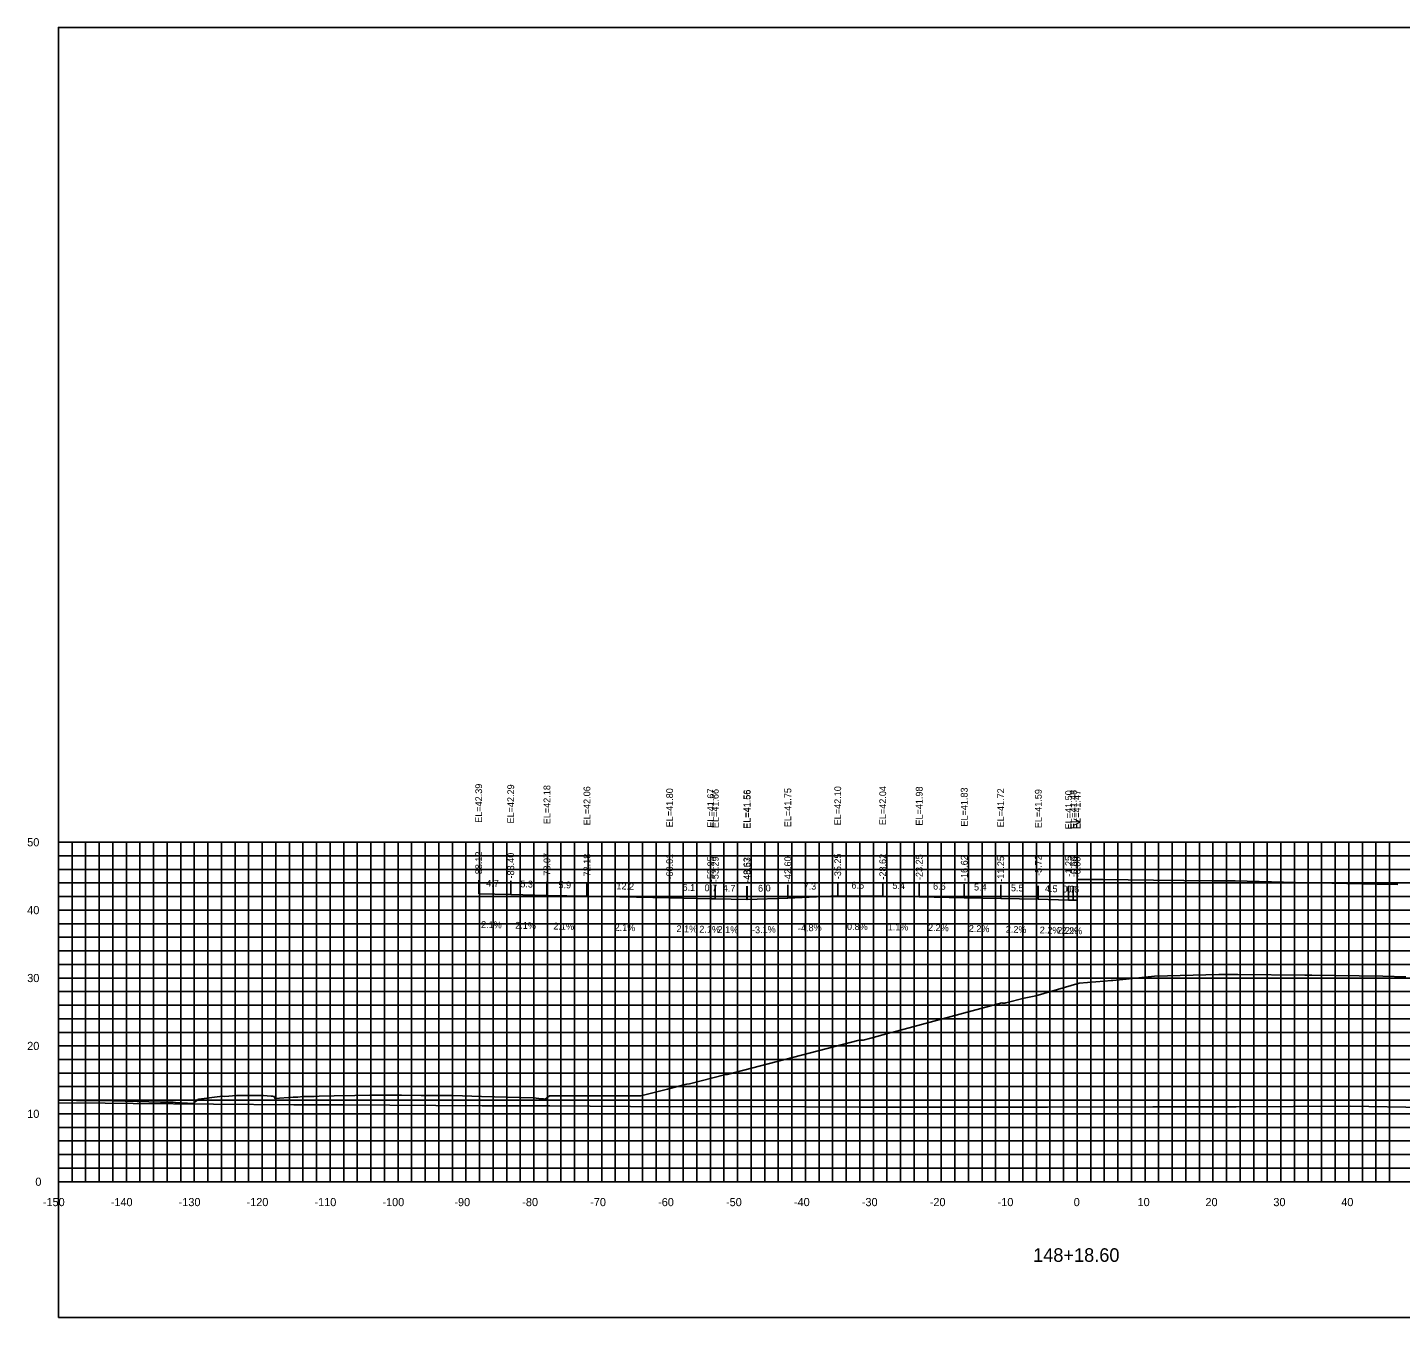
# Model space of a CAD drawing. Extents: x 1800880 to 1818864, y 245271 to 250560.
# Drawn here: x 1816325.8 to 1816528, y 247134.3 to 247324.3 of the extents above; entities that cross this region are included whole.
import ezdxf

# ---------------------------------------------------------------- set-up
doc = ezdxf.new("R2010")
doc.units = 0
for name, color, linetype in [('33', 7, 'Continuous'), ('ANNO-TXT', 7, 'Continuous'), ('AXIS', 7, 'Continuous'), ('CL-CNST', 7, 'Continuous'), ('DESIGN - DRAINAGE - Bridges', 7, 'Continuous'), ('Level 32', 7, 'Continuous'), ('Level 37', 7, 'Continuous'), ('Level 46', 7, 'Continuous'), ('Level 62', 7, 'Continuous'), ('SHT-BDR', 7, 'Continuous')]:
    doc.layers.add(name, color=color, linetype=linetype)

msp = doc.modelspace()

# ---------------------------------------------------------------- linework, layer by layer
at = {"layer": 'AXIS'}
msp.add_lwpolyline([(1816480.4, 247198.78), (1816480.72, 247198.78), (1816481.65, 247198.77), (1816484.21, 247198.76), (1816491.65, 247198.67), (1816500.58, 247198.57), (1816503.65, 247198.56), (1816512.58, 247198.36), (1816515.65, 247198.29), (1816524.58, 247198.1), (1816527.65, 247198.03)], dxfattribs=at)
at = {"layer": 'CL-CNST'}
msp.add_lwpolyline([(1816330.4, 247166.27), (1816330.66, 247166.27), (1816333.05, 247166.25), (1816338.51, 247166.18), (1816345.41, 247166.01), (1816345.71, 247166.01), (1816346.05, 247166), (1816346.41, 247165.99), (1816346.82, 247165.98), (1816347.27, 247165.97), (1816347.53, 247165.96), (1816347.63, 247165.96), (1816350.27, 247165.8), (1816350.52, 247166.04), (1816350.83, 247166.29), (1816350.88, 247166.37), (1816351.05, 247166.45), (1816351.08, 247166.45), (1816354.56, 247166.86), (1816354.92, 247166.8), (1816356.64, 247166.99), (1816356.8, 247166.99), (1816360.55, 247166.95), (1816360.58, 247166.95), (1816361.15, 247166.91), (1816361.74, 247166.89), (1816361.86, 247166.87), (1816361.88, 247166.86), (1816361.89, 247166.86), (1816361.92, 247166.85), (1816361.95, 247166.85), (1816362.01, 247166.84), (1816362.11, 247166.82), (1816362.21, 247166.8), (1816362.23, 247166.72), (1816362.25, 247166.64), (1816362.26, 247166.59), (1816362.26, 247166.57), (1816362.27, 247166.55), (1816362.27, 247166.53), (1816362.27, 247166.52), (1816364.96, 247166.71), (1816365.27, 247166.74), (1816365.63, 247166.73), (1816366.38, 247166.8), (1816368.04, 247166.84), (1816368.8, 247166.86), (1816371.01, 247166.9), (1816374.02, 247166.97), (1816376.24, 247167.01), (1816380.9, 247167), (1816383.8, 247166.99), (1816386.73, 247166.98), (1816388.33, 247166.97), (1816388.46, 247166.97), (1816392.69, 247166.84), (1816400.34, 247166.62), (1816400.72, 247166.58), (1816401.51, 247166.49), (1816401.71, 247166.47), (1816401.81, 247166.46), (1816401.86, 247166.45), (1816401.89, 247166.45), (1816401.92, 247166.45), (1816401.94, 247166.44), (1816401.95, 247166.44), (1816401.96, 247166.44), (1816401.97, 247166.44), (1816401.98, 247166.44), (1816401.98, 247166.44), (1816401.99, 247166.44), (1816401.99, 247166.44), (1816402, 247166.44), (1816402, 247166.44), (1816402, 247166.44), (1816402.01, 247166.44), (1816402.01, 247166.44), (1816402.01, 247166.44), (1816402.01, 247166.44), (1816402.02, 247166.44), (1816402.06, 247166.43), (1816402.64, 247166.89), (1816402.65, 247166.9), (1816402.72, 247166.92), (1816402.75, 247166.92), (1816404.68, 247166.92), (1816404.83, 247166.92), (1816415.69, 247166.93), (1816415.79, 247166.93), (1816416.18, 247166.93), (1816420.06, 247167.92), (1816422.68, 247168.6), (1816422.91, 247168.66), (1816423.31, 247168.68), (1816428.46, 247169.99), (1816428.85, 247170.08), (1816448.32, 247175.11), (1816448.35, 247175.11), (1816448.89, 247175.13), (1816450.01, 247175.43), (1816452.69, 247176.13), (1816453.1, 247176.24), (1816469.33, 247180.6), (1816469.44, 247180.59), (1816469.77, 247180.58), (1816469.88, 247180.61), (1816472.58, 247181.29), (1816474.3, 247181.67), (1816480.72, 247183.49), (1816484.39, 247183.8), (1816485.39, 247183.9), (1816485.68, 247183.91), (1816487.11, 247184.06), (1816489.47, 247184.31), (1816491.79, 247184.56), (1816501.28, 247184.77), (1816502.93, 247184.81), (1816504.06, 247184.79), (1816513.92, 247184.7), (1816514.98, 247184.69), (1816525.42, 247184.54), (1816528.82, 247184.42)], dxfattribs=at)
at = {"layer": 'DESIGN - DRAINAGE - Bridges'}
for p, q in [((1816330.34, 247204.27), (1816330.4, 247204.27)), ((1816330.4, 247154.27), (1816330.4, 247204.27)), ((1816330.34, 247194.27), (1816330.4, 247194.27)), ((1816330.34, 247184.27), (1816330.4, 247184.27)), ((1816330.34, 247174.27), (1816330.4, 247174.27)), ((1816330.34, 247164.27), (1816330.4, 247164.27)), ((1816330.34, 247154.27), (1816330.4, 247154.27)), ((1816330.4, 247154.27), (1816630.4, 247154.27)), ((1816330.4, 247154.21), (1816330.4, 247154.27)), ((1816340.4, 247154.21), (1816340.4, 247154.27)), ((1816350.4, 247154.21), (1816350.4, 247154.27)), ((1816360.4, 247154.21), (1816360.4, 247154.27)), ((1816370.4, 247154.21), (1816370.4, 247154.27)), ((1816380.4, 247154.21), (1816380.4, 247154.27)), ((1816390.4, 247154.21), (1816390.4, 247154.27)), ((1816400.4, 247154.21), (1816400.4, 247154.27)), ((1816410.4, 247154.21), (1816410.4, 247154.27)), ((1816420.4, 247154.21), (1816420.4, 247154.27)), ((1816430.4, 247154.21), (1816430.4, 247154.27)), ((1816440.4, 247154.21), (1816440.4, 247154.27)), ((1816450.4, 247154.21), (1816450.4, 247154.27)), ((1816460.4, 247154.21), (1816460.4, 247154.27)), ((1816470.4, 247154.21), (1816470.4, 247154.27)), ((1816480.4, 247154.21), (1816480.4, 247154.27)), ((1816490.4, 247154.21), (1816490.4, 247154.27)), ((1816500.4, 247154.21), (1816500.4, 247154.27)), ((1816510.4, 247154.21), (1816510.4, 247154.27)), ((1816520.4, 247154.21), (1816520.4, 247154.27))]:
    msp.add_line(p, q, dxfattribs=at)
at = {"layer": 'Level 37'}
for p, q in [((1816392.28, 247196.66), (1816392.28, 247198.66)), ((1816397, 247196.56), (1816397, 247198.56)), ((1816402.33, 247196.44), (1816402.33, 247198.44)), ((1816408.22, 247196.32), (1816408.22, 247198.32)), ((1816420.39, 247196.07), (1816420.39, 247198.07)), ((1816426.45, 247195.94), (1816426.45, 247197.94)), ((1816427.11, 247195.92), (1816427.11, 247197.92)), ((1816431.77, 247195.82), (1816431.77, 247197.82)), ((1816431.83, 247195.82), (1816431.83, 247197.82)), ((1816437.8, 247196.01), (1816437.8, 247198.01)), ((1816445.15, 247196.36), (1816445.15, 247198.36)), ((1816451.78, 247196.31), (1816451.78, 247198.31)), ((1816457.15, 247196.25), (1816457.15, 247198.25)), ((1816463.78, 247196.1), (1816463.78, 247198.1)), ((1816469.15, 247195.98), (1816469.15, 247197.98)), ((1816474.68, 247195.86), (1816474.68, 247197.86)), ((1816479.15, 247195.76), (1816479.15, 247197.76)), ((1816479.84, 247195.75), (1816479.84, 247197.75)), ((1816480.4, 247195.73), (1816480.4, 247197.73))]:
    msp.add_line(p, q, dxfattribs=at)
msp.add_lwpolyline([(1816330.4, 247134.27), (1816630.4, 247134.27), (1816630.4, 247324.27), (1816330.4, 247324.27)], close=True, dxfattribs=at)
at = {"layer": 'Level 46'}
for p, q in [((1816330.4, 247204.27), (1816630.4, 247204.27)), ((1816330.4, 247154.27), (1816330.4, 247204.27)), ((1816332.4, 247154.27), (1816332.4, 247204.27)), ((1816334.4, 247154.27), (1816334.4, 247204.27)), ((1816336.4, 247154.27), (1816336.4, 247204.27)), ((1816338.4, 247154.27), (1816338.4, 247204.27)), ((1816340.4, 247154.27), (1816340.4, 247204.27)), ((1816342.4, 247154.27), (1816342.4, 247204.27)), ((1816344.4, 247154.27), (1816344.4, 247204.27)), ((1816346.4, 247154.27), (1816346.4, 247204.27)), ((1816348.4, 247154.27), (1816348.4, 247204.27)), ((1816350.4, 247154.27), (1816350.4, 247204.27)), ((1816352.4, 247154.27), (1816352.4, 247204.27)), ((1816354.4, 247154.27), (1816354.4, 247204.27)), ((1816356.4, 247154.27), (1816356.4, 247204.27)), ((1816358.4, 247154.27), (1816358.4, 247204.27)), ((1816360.4, 247154.27), (1816360.4, 247204.27)), ((1816362.4, 247154.27), (1816362.4, 247204.27)), ((1816364.4, 247154.27), (1816364.4, 247204.27)), ((1816366.4, 247154.27), (1816366.4, 247204.27)), ((1816368.4, 247154.27), (1816368.4, 247204.27)), ((1816370.4, 247154.27), (1816370.4, 247204.27)), ((1816372.4, 247154.27), (1816372.4, 247204.27)), ((1816374.4, 247154.27), (1816374.4, 247204.27)), ((1816376.4, 247154.27), (1816376.4, 247204.27)), ((1816378.4, 247154.27), (1816378.4, 247204.27)), ((1816380.4, 247154.27), (1816380.4, 247204.27)), ((1816382.4, 247154.27), (1816382.4, 247204.27)), ((1816384.4, 247154.27), (1816384.4, 247204.27)), ((1816386.4, 247154.27), (1816386.4, 247204.27)), ((1816388.4, 247154.27), (1816388.4, 247204.27)), ((1816390.4, 247154.27), (1816390.4, 247204.27)), ((1816392.4, 247154.27), (1816392.4, 247204.27)), ((1816394.4, 247154.27), (1816394.4, 247204.27)), ((1816396.4, 247154.27), (1816396.4, 247204.27)), ((1816398.4, 247154.27), (1816398.4, 247204.27)), ((1816400.4, 247154.27), (1816400.4, 247204.27)), ((1816402.4, 247154.27), (1816402.4, 247204.27)), ((1816404.4, 247154.27), (1816404.4, 247204.27)), ((1816406.4, 247154.27), (1816406.4, 247204.27)), ((1816408.4, 247154.27), (1816408.4, 247204.27)), ((1816410.4, 247154.27), (1816410.4, 247204.27)), ((1816412.4, 247154.27), (1816412.4, 247204.27)), ((1816414.4, 247154.27), (1816414.4, 247204.27)), ((1816416.4, 247154.27), (1816416.4, 247204.27)), ((1816418.4, 247154.27), (1816418.4, 247204.27)), ((1816420.4, 247154.27), (1816420.4, 247204.27)), ((1816422.4, 247154.27), (1816422.4, 247204.27)), ((1816424.4, 247154.27), (1816424.4, 247204.27)), ((1816426.4, 247154.27), (1816426.4, 247204.27)), ((1816428.4, 247154.27), (1816428.4, 247204.27)), ((1816430.4, 247154.27), (1816430.4, 247204.27)), ((1816432.4, 247154.27), (1816432.4, 247204.27)), ((1816434.4, 247154.27), (1816434.4, 247204.27)), ((1816436.4, 247154.27), (1816436.4, 247204.27)), ((1816438.4, 247154.27), (1816438.4, 247204.27)), ((1816440.4, 247154.27), (1816440.4, 247204.27)), ((1816442.4, 247154.27), (1816442.4, 247204.27)), ((1816444.4, 247154.27), (1816444.4, 247204.27)), ((1816446.4, 247154.27), (1816446.4, 247204.27)), ((1816448.4, 247154.27), (1816448.4, 247204.27)), ((1816450.4, 247154.27), (1816450.4, 247204.27)), ((1816452.4, 247154.27), (1816452.4, 247204.27)), ((1816454.4, 247154.27), (1816454.4, 247204.27)), ((1816456.4, 247154.27), (1816456.4, 247204.27)), ((1816458.4, 247154.27), (1816458.4, 247204.27)), ((1816460.4, 247154.27), (1816460.4, 247204.27)), ((1816462.4, 247154.27), (1816462.4, 247204.27)), ((1816464.4, 247154.27), (1816464.4, 247204.27)), ((1816466.4, 247154.27), (1816466.4, 247204.27)), ((1816468.4, 247154.27), (1816468.4, 247204.27)), ((1816470.4, 247154.27), (1816470.4, 247204.27)), ((1816472.4, 247154.27), (1816472.4, 247204.27)), ((1816474.4, 247154.27), (1816474.4, 247204.27)), ((1816476.4, 247154.27), (1816476.4, 247204.27)), ((1816478.4, 247154.27), (1816478.4, 247204.27)), ((1816480.4, 247154.27), (1816480.4, 247204.27)), ((1816482.4, 247154.27), (1816482.4, 247204.27)), ((1816484.4, 247154.27), (1816484.4, 247204.27)), ((1816486.4, 247154.27), (1816486.4, 247204.27)), ((1816488.4, 247154.27), (1816488.4, 247204.27)), ((1816490.4, 247154.27), (1816490.4, 247204.27)), ((1816492.4, 247154.27), (1816492.4, 247204.27)), ((1816494.4, 247154.27), (1816494.4, 247204.27)), ((1816496.4, 247154.27), (1816496.4, 247204.27)), ((1816498.4, 247154.27), (1816498.4, 247204.27)), ((1816500.4, 247154.27), (1816500.4, 247204.27)), ((1816502.4, 247154.27), (1816502.4, 247204.27)), ((1816504.4, 247154.27), (1816504.4, 247204.27)), ((1816506.4, 247154.27), (1816506.4, 247204.27)), ((1816508.4, 247154.27), (1816508.4, 247204.27)), ((1816510.4, 247154.27), (1816510.4, 247204.27)), ((1816512.4, 247154.27), (1816512.4, 247204.27)), ((1816514.4, 247154.27), (1816514.4, 247204.27)), ((1816516.4, 247154.27), (1816516.4, 247204.27)), ((1816518.4, 247154.27), (1816518.4, 247204.27)), ((1816520.4, 247154.27), (1816520.4, 247204.27)), ((1816522.4, 247154.27), (1816522.4, 247204.27)), ((1816524.4, 247154.27), (1816524.4, 247204.27)), ((1816526.4, 247154.27), (1816526.4, 247204.27)), ((1816330.4, 247202.27), (1816630.4, 247202.27)), ((1816330.4, 247200.27), (1816630.4, 247200.27)), ((1816330.4, 247198.27), (1816630.4, 247198.27)), ((1816330.4, 247196.27), (1816630.4, 247196.27)), ((1816330.4, 247194.27), (1816630.4, 247194.27)), ((1816330.4, 247192.27), (1816630.4, 247192.27)), ((1816330.4, 247190.27), (1816630.4, 247190.27)), ((1816330.4, 247188.27), (1816630.4, 247188.27)), ((1816330.4, 247186.27), (1816630.4, 247186.27)), ((1816330.4, 247184.27), (1816630.4, 247184.27)), ((1816330.4, 247182.27), (1816630.4, 247182.27)), ((1816330.4, 247180.27), (1816630.4, 247180.27)), ((1816330.4, 247178.27), (1816630.4, 247178.27)), ((1816330.4, 247176.27), (1816630.4, 247176.27)), ((1816330.4, 247174.27), (1816630.4, 247174.27)), ((1816330.4, 247172.27), (1816630.4, 247172.27)), ((1816330.4, 247170.27), (1816630.4, 247170.27)), ((1816330.4, 247168.27), (1816630.4, 247168.27)), ((1816330.4, 247166.27), (1816630.4, 247166.27)), ((1816330.4, 247164.27), (1816630.4, 247164.27)), ((1816330.4, 247162.27), (1816630.4, 247162.27)), ((1816330.4, 247160.27), (1816630.4, 247160.27)), ((1816330.4, 247158.27), (1816630.4, 247158.27)), ((1816330.4, 247156.27), (1816630.4, 247156.27)), ((1816330.4, 247154.27), (1816630.4, 247154.27))]:
    msp.add_line(p, q, dxfattribs=at)
at = {"layer": 'Level 62'}
for points in [[(1816392.28, 247196.66), (1816397, 247196.56), (1816402.33, 247196.44), (1816408.22, 247196.32), (1816420.39, 247196.07), (1816426.45, 247195.94), (1816427.11, 247195.92), (1816431.83, 247195.82)], [(1816431.77, 247195.82), (1816437.8, 247196.01), (1816445.15, 247196.36), (1816451.78, 247196.31), (1816457.15, 247196.25), (1816463.78, 247196.1), (1816469.15, 247195.98), (1816474.68, 247195.86), (1816479.15, 247195.76), (1816479.84, 247195.75), (1816480.4, 247195.73)], [(1816330.4, 247165.88), (1816337.28, 247165.82), (1816341.41, 247165.81), (1816365.04, 247165.59), (1816372.38, 247165.58), (1816392.79, 247165.45), (1816402.74, 247165.45), (1816420.55, 247165.32), (1816432.66, 247165.34), (1816448.3, 247165.23), (1816462.23, 247165.27), (1816476.06, 247165.23), (1816491.53, 247165.3), (1816503.81, 247165.32), (1816520.63, 247165.41), (1816531.57, 247165.22), (1816549.55, 247165.33), (1816559.33, 247165.43), (1816568.34, 247165.37), (1816587.08, 247165.48), (1816595.8, 247165.63), (1816614.84, 247165.75), (1816623.23, 247165.52), (1816630.4, 247165.56)]]:
    msp.add_lwpolyline(points, dxfattribs=at)

# ---------------------------------------------------------------- texts
for s, p in [('-150', (1816328.1, 247150.67)), ('-140', (1816338.1, 247150.67)), ('-130', (1816348.1, 247150.67)), ('-120', (1816358.1, 247150.67)), ('-110', (1816368.1, 247150.67)), ('-100', (1816378.1, 247150.67)), ('-90', (1816388.7, 247150.67)), ('-80', (1816398.7, 247150.67)), ('-70', (1816408.7, 247150.67)), ('-60', (1816418.7, 247150.67)), ('-50', (1816428.7, 247150.67)), ('-40', (1816438.7, 247150.67)), ('-30', (1816448.7, 247150.67)), ('-20', (1816458.7, 247150.67)), ('-10', (1816468.7, 247150.67)), ('0', (1816479.9, 247150.67)), ('10', (1816489.3, 247150.67)), ('20', (1816499.3, 247150.67)), ('30', (1816509.3, 247150.67)), ('40', (1816519.3, 247150.67))]:
    msp.add_text(s, height=1.2).set_placement(p)
at = {"layer": '33'}
for s, p in [('50', (1816325.8, 247203.67)), ('40', (1816325.8, 247193.67)), ('30', (1816325.8, 247183.67)), ('20', (1816325.8, 247173.67)), ('10', (1816325.8, 247163.67)), ('0', (1816327, 247153.67))]:
    msp.add_text(s, height=1.2, dxfattribs=at).set_placement(p)
at = {"layer": 'ANNO-TXT'}
for s, rotation, p in [('4.7', 358.7955, (1816393.38, 247197.73)), ('5.3', 358.7955, (1816398.4, 247197.63)), ('5.9', 358.7955, (1816404.02, 247197.51)), ('12.2', 358.7955, (1816412.55, 247197.33)), ('6.1', 358.7911, (1816422.29, 247197.13)), ('0.7', 358.7911, (1816425.52, 247197.06)), ('4.7', 358.7911, (1816428.21, 247197)), ('6.0', 1.7991, (1816433.43, 247196.98)), ('7.3', 2.7281, (1816440.14, 247197.22)), ('6.6', 359.5153, (1816447.17, 247197.44)), ('5.4', 359.3576, (1816453.2, 247197.39)), ('6.6', 358.7397, (1816459.18, 247197.3)), ('5.4', 358.7397, (1816465.21, 247197.17)), ('5.5', 358.7397, (1816470.65, 247197.05)), ('4.5', 358.7397, (1816475.65, 247196.94)), ('0.7', 358.7397, (1816478.24, 247196.88)), ('0.6', 358.7397, (1816478.83, 247196.87)), ('2.1%', 358.7955, (1816392.62, 247191.65)), ('2.1%', 358.7955, (1816397.65, 247191.54)), ('2.1%', 358.7955, (1816403.26, 247191.42)), ('2.1%', 358.7955, (1816412.29, 247191.23)), ('2.1%', 358.7911, (1816421.4, 247191.04)), ('2.1%', 358.7911, (1816424.76, 247190.97)), ('2.1%', 358.7911, (1816427.45, 247190.92)), ('-3.1%', 1.7991, (1816432.54, 247190.84)), ('-4.8%', 2.7281, (1816439.31, 247191.08)), ('0.8%', 359.5153, (1816446.51, 247191.35)), ('1.1%', 359.3576, (1816452.5, 247191.3)), ('2.2%', 358.7397, (1816458.44, 247191.22)), ('2.2%', 358.7397, (1816464.44, 247191.08)), ('2.2%', 358.7397, (1816469.89, 247190.96)), ('2.2%', 358.7397, (1816474.89, 247190.85)), ('2.2%', 358.7397, (1816477.47, 247190.8)), ('2.2%', 358.7397, (1816478.09, 247190.78))]:
    msp.add_text(s, height=1, rotation=rotation, dxfattribs=at).set_placement(p)
at = {"layer": 'DESIGN - DRAINAGE - Bridges'}
for s, height, p in [('>', 1.5, (1816479.79, 247206.52)), ('-', 0.0001, (1816330.4, 247154.27))]:
    msp.add_text(s, height=height, dxfattribs=at).set_placement(p)
at = {"layer": 'Level 32'}
msp.add_text('148+18.60', height=2, dxfattribs=at).set_placement((1816473.92, 247142.47))
at = {"layer": 'SHT-BDR'}
for s, p in [('EL=42.39', (1816392.78, 247207.13)), ('EL=42.29', (1816397.5, 247207.03)), ('EL=42.18', (1816402.83, 247206.92)), ('EL=42.06', (1816408.72, 247206.75)), ('EL=41.80', (1816420.89, 247206.46)), ('EL=41.67', (1816426.95, 247206.41)), ('EL=41.66', (1816427.61, 247206.35)), ('EL=41.56', (1816432.27, 247206.25)), ('EL=41.56', (1816432.33, 247206.25)), ('EL=41.75', (1816438.3, 247206.48)), ('EL=42.10', (1816445.65, 247206.76)), ('EL=42.04', (1816452.28, 247206.78)), ('EL=41.98', (1816457.65, 247206.72)), ('EL=41.83', (1816464.28, 247206.57)), ('EL=41.72', (1816469.65, 247206.45)), ('EL=41.59', (1816475.18, 247206.33)), ('EL=41.50', (1816479.65, 247206.16)), ('EL=41.48', (1816480.34, 247206.22)), ('EL=41.47', (1816480.9, 247206.21)), ('-88.12', (1816392.78, 247199.11)), ('-83.40', (1816397.5, 247198.93)), ('-78.07', (1816402.83, 247198.9)), ('-72.18', (1816408.72, 247198.78)), ('-60.01', (1816420.89, 247198.77)), ('-53.95', (1816426.95, 247198.39)), ('-53.29', (1816427.61, 247198.38)), ('-48.63', (1816432.27, 247198.28)), ('-48.57', (1816432.33, 247198.28)), ('-42.60', (1816438.3, 247198.39)), ('-35.25', (1816445.65, 247198.82)), ('-28.62', (1816452.28, 247198.76)), ('-23.25', (1816457.65, 247198.7)), ('-16.62', (1816464.28, 247198.56)), ('-11.25', (1816469.65, 247198.44)), ('-5.72', (1816475.18, 247199.31)), ('-1.25', (1816479.65, 247199.21)), ('-0.56', (1816480.34, 247199.15)), ('-0.00', (1816480.9, 247199.1))]:
    msp.add_text(s, height=1, rotation=90, dxfattribs=at).set_placement(p)

doc.saveas('drawing.dxf')
